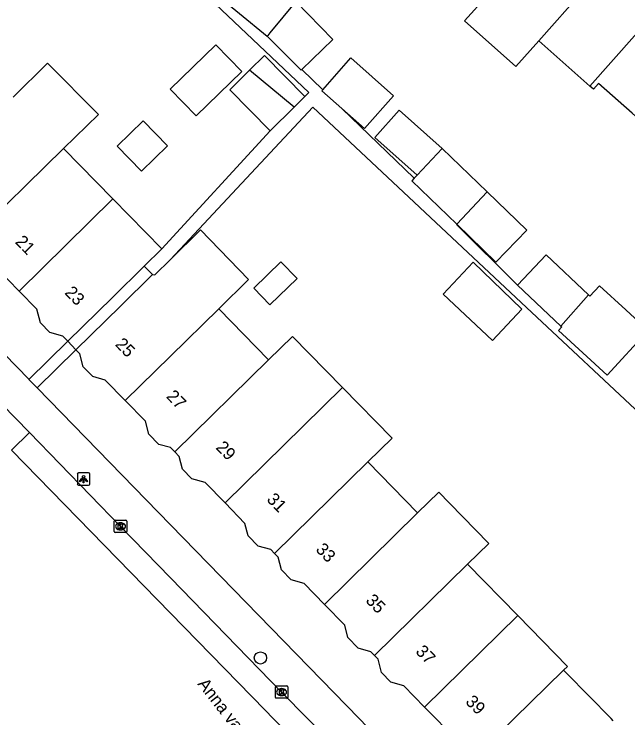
# Model space of a CAD drawing. Extents: x 159961 to 160856, y 382704 to 383353.
# Drawn here: x 160487.4 to 160536.7, y 382750 to 382806.5 of the extents above; entities that cross this region are included whole.
import ezdxf

# ---------------------------------------------------------------- set-up
doc = ezdxf.new("R2010")
doc.units = 0
for name, color, linetype in [('IMGEO_Boom', 7, 'Continuous'), ('IMGEO_Kolk', 7, 'Continuous'), ('IMGEO_Lichtpunt', 7, 'Continuous'), ('IMGEO_Openbare_ruimte_label', 7, 'Continuous'), ('IMGEO_Pand', 7, 'Continuous'), ('IMGEO_Pand_nummerreeks', 7, 'Continuous'), ('IMGEO_Pand_overbouw', 7, 'Continuous'), ('IMGEO_Pand_vergunning_verleend', 7, 'Continuous'), ('IMGEO_Parkeervlak_open', 7, 'Continuous'), ('IMGEO_Rijbaan_lokaal_open', 7, 'Continuous'), ('IMGEO_Voetpad_open', 7, 'Continuous')]:
    doc.layers.add(name, color=color, linetype=linetype)

msp = doc.modelspace()

# ---------------------------------------------------------------- linework, layer by layer
at = {"layer": 'IMGEO_Boom'}
msp.add_circle((160507.221, 382754.86), 0.489, dxfattribs=at)
at = {"layer": 'IMGEO_Kolk'}
for p, q in [((160495.491, 382764.993), (160495.491, 382765.845)), ((160495.566, 382765.919), (160496.418, 382765.919)), ((160495.979, 382765.699), (160496.004, 382765.699)), ((160496.492, 382765.845), (160496.492, 382764.993)), ((160496.002, 382765.139), (160495.977, 382765.139)), ((160496.418, 382764.919), (160495.566, 382764.919)), ((160508.499, 382752.621), (160509.351, 382752.621)), ((160508.424, 382751.695), (160508.424, 382752.547)), ((160508.912, 382752.401), (160508.937, 382752.401)), ((160509.425, 382752.547), (160509.425, 382751.695)), ((160509.351, 382751.621), (160508.499, 382751.621)), ((160508.935, 382751.841), (160508.91, 382751.841))]:
    msp.add_line(p, q, dxfattribs=at)
for points in [[(160495.491, 382764.993), (160495.491, 382765.845)], [(160495.566, 382765.919), (160496.418, 382765.919)], [(160495.812, 382765.619), (160495.935, 382765.619), (160495.935, 382765.468), (160496.065, 382765.619), (160496.229, 382765.619), (160496.083, 382765.468), (160496.236, 382765.219), (160496.084, 382765.219), (160495.999, 382765.383), (160495.935, 382765.316), (160495.935, 382765.219), (160495.812, 382765.219), (160495.812, 382765.619)], [(160496.492, 382765.845), (160496.492, 382764.993)], [(160496.418, 382764.919), (160495.566, 382764.919)], [(160508.499, 382752.621), (160509.351, 382752.621)], [(160508.424, 382751.695), (160508.424, 382752.547)], [(160508.745, 382752.321), (160508.868, 382752.321), (160508.868, 382752.17), (160508.998, 382752.321), (160509.162, 382752.321), (160509.016, 382752.17), (160509.169, 382751.921), (160509.017, 382751.921), (160508.932, 382752.085), (160508.868, 382752.018), (160508.868, 382751.921), (160508.745, 382751.921), (160508.745, 382752.321)], [(160509.425, 382752.547), (160509.425, 382751.695)], [(160509.351, 382751.621), (160508.499, 382751.621)]]:
    msp.add_lwpolyline(points, dxfattribs=at)
for centre, start, end in [((160495.568, 382765.843), 91.552, 178.448), ((160495.568, 382765.843), 91.552, 178.448), ((160496.416, 382765.843), 1.552, 88.448), ((160496.416, 382765.843), 1.552, 88.448), ((160495.568, 382764.995), 181.552, 268.448), ((160495.568, 382764.995), 181.552, 268.448), ((160496.416, 382764.995), 271.552, 358.448), ((160496.416, 382764.995), 271.552, 358.448), ((160508.501, 382752.545), 91.552, 178.448), ((160508.501, 382752.545), 91.552, 178.448), ((160509.349, 382752.545), 1.552, 88.448), ((160509.349, 382752.545), 1.552, 88.448), ((160508.501, 382751.697), 181.552, 268.448), ((160508.501, 382751.697), 181.552, 268.448), ((160509.349, 382751.697), 271.552, 358.448), ((160509.349, 382751.697), 271.552, 358.448)]:
    msp.add_arc(centre, 0.0765, start, end, dxfattribs=at)
for centre, major_axis, ratio, start_param, end_param in [((160495.978, 382765.419), (-0.387, 0.002), 0.722429, 4.712389, 7.853982), ((160496.003, 382765.419), (-0.39, 0.002), 0.717154, 1.570796, 4.712389), ((160508.911, 382752.121), (-0.387, 0.002), 0.722429, 4.712389, 7.853982), ((160508.936, 382752.121), (-0.39, 0.002), 0.717154, 1.570796, 4.712389)]:
    msp.add_ellipse(centre, major_axis=major_axis, ratio=ratio, start_param=start_param, end_param=end_param, dxfattribs=at)
at = {"layer": 'IMGEO_Lichtpunt'}
for p, q in [((160492.521, 382769.612), (160492.521, 382768.805)), ((160492.521, 382769.612), (160492.521, 382768.805)), ((160493.423, 382769.707), (160492.615, 382769.707)), ((160493.423, 382769.707), (160492.615, 382769.707)), ((160493.517, 382768.805), (160493.517, 382769.612)), ((160493.517, 382768.805), (160493.517, 382769.612)), ((160492.615, 382768.711), (160493.423, 382768.711)), ((160492.615, 382768.711), (160493.423, 382768.711))]:
    msp.add_line(p, q, dxfattribs=at)
for points in [[(160492.895, 382769.276), (160492.934, 382769.248), (160492.746, 382768.986), (160492.708, 382769.013), (160492.895, 382769.276)], [(160492.997, 382769.228), (160493.044, 382769.228), (160493.044, 382768.906), (160492.997, 382768.906), (160492.997, 382769.228)], [(160493.107, 382769.248), (160493.145, 382769.275), (160493.332, 382769.013), (160493.293, 382768.985), (160493.107, 382769.248)]]:
    msp.add_lwpolyline(points, dxfattribs=at)
msp.add_circle((160493.02, 382769.41), 0.0994, dxfattribs=at)
for centre, start, end in [((160492.615, 382769.612), 90, 180), ((160492.615, 382769.612), 90, 180), ((160493.423, 382769.612), 0, 90), ((160493.423, 382769.612), 0, 90), ((160492.615, 382768.805), 180, 270), ((160492.615, 382768.805), 180, 270), ((160493.423, 382768.805), 270, 0), ((160493.423, 382768.805), 270, 360)]:
    msp.add_arc(centre, 0.0946, start, end, dxfattribs=at)
at = {"layer": 'IMGEO_Pand'}
for points in [[(160536.685, 382812.415), (160529.568, 382804.384)], [(160505.639, 382811.202), (160503.334, 382808.42), (160507.76, 382804.752)], [(160533.677, 382800.738), (160541.066, 382809.075)], [(160529.568, 382804.384), (160527.729, 382802.312), (160523.607, 382805.971), (160525.446, 382808.042)], [(160510.065, 382807.533), (160507.978, 382805.015), (160507.807, 382804.808), (160507.76, 382804.752)], [(160510.065, 382807.533), (160513.033, 382804.47), (160510.546, 382802.061)], [(160507.76, 382804.752), (160510.506, 382802.022), (160510.546, 382802.061)], [(160533.677, 382800.738), (160529.568, 382804.384)], [(160506.347, 382802.022), (160507.538, 382803.196), (160510.788, 382799.903)], [(160512.226, 382800.439), (160514.495, 382802.994), (160517.919, 382799.955), (160515.591, 382797.332), (160513.763, 382798.954)], [(160491.414, 382795.728), (160494.212, 382798.466), (160490.119, 382802.592), (160487.361, 382799.856)], [(160508.007, 382797.158), (160504.757, 382800.452), (160506.347, 382802.022)], [(160509.928, 382799.054), (160506.347, 382802.022)], [(160538.092, 382797.662), (160537.076, 382798.56), (160534.376, 382800.948), (160533.964, 382800.483), (160533.677, 382800.738)], [(160512.226, 382800.439), (160512.166, 382800.371), (160513.763, 382798.954)], [(160510.788, 382799.903), (160509.928, 382799.054)], [(160509.928, 382799.054), (160508.007, 382797.158)], [(160519.802, 382793.593), (160516.405, 382796.609), (160518.353, 382798.803), (160521.805, 382795.739)], [(160495.731, 382795.913), (160497.676, 382793.926), (160499.749, 382795.955), (160497.804, 382797.942), (160495.731, 382795.913)], [(160483.865, 382788.339), (160491.414, 382795.728)], [(160491.414, 382795.728), (160495.374, 382791.695)], [(160521.805, 382795.739), (160519.802, 382793.593)], [(160521.805, 382795.739), (160525.42, 382792.26)], [(160519.571, 382793.345), (160519.381, 382793.141), (160522.992, 382789.656)], [(160519.571, 382793.345), (160519.802, 382793.593)], [(160525.42, 382792.26), (160528.607, 382789.185), (160526.135, 382786.623), (160522.992, 382789.656)], [(160522.992, 382789.656), (160525.42, 382792.26)], [(160495.374, 382791.695), (160487.854, 382784.285)], [(160495.374, 382791.695), (160499.315, 382787.681)], [(160500, 382786.837), (160502.399, 382789.196), (160506.273, 382785.228), (160503.872, 382782.871)], [(160487.854, 382784.285), (160486.054, 382786.118), (160484.995, 382786.412), (160484.252, 382787.169), (160483.98, 382788.222), (160483.865, 382788.339)], [(160499.315, 382787.681), (160497.896, 382786.288), (160495.335, 382783.773), (160491.767, 382780.269)], [(160527.865, 382784.756), (160530.158, 382787.195), (160533.574, 382783.983)], [(160492.411, 382779.59), (160495.979, 382783.094), (160498.552, 382785.62), (160498.739, 382785.597), (160500, 382786.837)], [(160506.685, 382784.535), (160507.991, 382783.197), (160510.161, 382785.315), (160508.856, 382786.652), (160506.685, 382784.535)], [(160524.305, 382786.622), (160521.892, 382784.054), (160525.846, 382780.338), (160528.208, 382782.851), (160524.305, 382786.622)], [(160491.767, 382780.269), (160491.369, 382780.675), (160490.3, 382780.971), (160489.551, 382781.734), (160489.264, 382782.849), (160487.854, 382784.285)], [(160531.353, 382781.477), (160527.865, 382784.756)], [(160533.574, 382783.983), (160533.682, 382783.882), (160534.453, 382784.722), (160536.563, 382782.787), (160538.361, 382781.137)], [(160533.574, 382783.983), (160531.353, 382781.477)], [(160503.872, 382782.871), (160500, 382779.07), (160496.373, 382775.509)], [(160507.875, 382778.768), (160503.872, 382782.871)], [(160531.353, 382781.477), (160531.419, 382781.415), (160531.15, 382781.123), (160535.058, 382777.537), (160538.361, 382781.137)], [(160513.819, 382776.55), (160509.793, 382780.651), (160507.875, 382778.768)], [(160496.373, 382775.509), (160494.755, 382777.157), (160493.759, 382777.434), (160492.999, 382778.208), (160492.725, 382779.271), (160492.411, 382779.59)], [(160507.875, 382778.768), (160500.355, 382771.385)], [(160504.39, 382767.293), (160513.819, 382776.55)], [(160515.847, 382770.598), (160517.79, 382772.505), (160513.819, 382776.55)], [(160500.355, 382771.385), (160500, 382771.734), (160499.057, 382771.995), (160498.263, 382772.804), (160497.99, 382773.862), (160496.373, 382775.509)], [(160504.39, 382767.293), (160502.796, 382768.928), (160501.719, 382769.231), (160500.975, 382769.994), (160500.711, 382771.035), (160500.355, 382771.385)], [(160508.354, 382763.242), (160515.847, 382770.598)], [(160519.846, 382766.5), (160515.847, 382770.598)], [(160523.857, 382762.389), (160525.559, 382764.05), (160522.418, 382767.27), (160521.543, 382768.167), (160519.846, 382766.5)], [(160508.354, 382763.242), (160508.055, 382763.548), (160507.033, 382763.836), (160506.24, 382764.65), (160505.984, 382765.657), (160504.39, 382767.293)], [(160512.369, 382759.159), (160519.846, 382766.5)], [(160512.369, 382759.159), (160510.745, 382760.826), (160509.697, 382761.121), (160508.91, 382761.928), (160508.655, 382762.933), (160508.354, 382763.242)], [(160523.857, 382762.389), (160516.391, 382755.06)], [(160527.886, 382758.26), (160523.857, 382762.389)], [(160516.391, 382755.06), (160516.099, 382755.36), (160515.084, 382755.646), (160514.243, 382756.509), (160513.993, 382757.493), (160512.369, 382759.159)], [(160520.408, 382750.918), (160527.886, 382758.26)], [(160531.571, 382753.889), (160531.867, 382754.18), (160527.886, 382758.26)], [(160520.408, 382750.918), (160518.741, 382752.633), (160517.703, 382752.925), (160516.954, 382753.694), (160516.683, 382754.761), (160516.391, 382755.06)], [(160524.112, 382746.566), (160527.609, 382750), (160531.571, 382753.889)], [(160535.556, 382749.815), (160535.375, 382750), (160531.806, 382753.649), (160531.571, 382753.889)], [(160524.112, 382746.566), (160522.266, 382748.46), (160522.077, 382749.201), (160521.3, 382750), (160520.408, 382750.918)]]:
    msp.add_lwpolyline(points, dxfattribs=at)
at = {"layer": 'IMGEO_Pand_overbouw'}
msp.add_lwpolyline([(160497.896, 382786.288), (160495.335, 382783.773), (160491.767, 382780.269), (160492.411, 382779.59), (160495.979, 382783.094), (160498.552, 382785.62)], close=True, dxfattribs=at)
at = {"layer": 'IMGEO_Pand_vergunning_verleend'}
msp.add_lwpolyline([(160503.636, 382804.052), (160505.728, 382801.902), (160502.073, 382798.345), (160499.981, 382800.495), (160503.636, 382804.052)], dxfattribs=at)
at = {"layer": 'IMGEO_Parkeervlak_open'}
msp.add_lwpolyline([(160488.688, 382772.946), (160487.248, 382771.543)], dxfattribs=at)
at = {"layer": 'IMGEO_Rijbaan_lokaal_open'}
msp.add_lwpolyline([(160522.782, 382735.158), (160508.257, 382750), (160507.609, 382750.662), (160500, 382758.465), (160487.248, 382771.543)], dxfattribs=at)
at = {"layer": 'IMGEO_Voetpad_open'}
for points in [[(160444.778, 382822.165), (160459.989, 382806.589), (160488.628, 382777.217), (160488.632, 382777.213)], [(160510.788, 382799.903), (160511.12, 382800.231), (160487.576, 382822.512)], [(160510.546, 382802.061), (160512.226, 382800.439)], [(160500, 382786.837), (160511.443, 382799.049), (160528.6, 382782.973), (160538.139, 382774.036), (160539.262, 382772.17), (160542.977, 382767.126), (160550.236, 382754.458), (160543.577, 382741.333)], [(160513.763, 382798.954), (160519.571, 382793.345)], [(160499.315, 382787.681), (160508.007, 382797.158)], [(160522.992, 382789.656), (160522.966, 382789.628), (160527.865, 382784.756)], [(160488.632, 382777.213), (160491.767, 382780.269)], [(160492.411, 382779.59), (160489.284, 382776.543)], [(160488.632, 382777.213), (160489.284, 382776.543)], [(160485.33, 382776.335), (160488.688, 382772.946)], [(160489.284, 382776.543), (160500, 382765.547), (160515.15, 382750), (160516.438, 382748.678), (160532.79, 382731.991), (160535.292, 382729.461)], [(160522.678, 382738.045), (160522.524, 382738.183), (160519.884, 382740.931), (160511.001, 382750), (160508.925, 382752.119), (160500, 382761.296), (160495.991, 382765.418), (160488.688, 382772.946)]]:
    msp.add_lwpolyline(points, dxfattribs=at)

# ---------------------------------------------------------------- texts
at = {"layer": 'IMGEO_Openbare_ruimte_label'}
msp.add_text('Anna van Engelandstraat', height=1, rotation=307.8097, dxfattribs=at).set_placement((160502.136, 382752.765))
at = {"layer": 'IMGEO_Pand_nummerreeks'}
for s, rotation, p in [('21', 314.3031, (160487.473, 382788.191)), ('23', 314.3031, (160491.447, 382784.119)), ('25', 314.3009, (160495.501, 382779.966)), ('27', 313.9964, (160499.604, 382775.792)), ('29', 314.4143, (160503.582, 382771.692)), ('31', 314.4143, (160507.671, 382767.518)), ('33', 314.4143, (160511.603, 382763.505)), ('35', 314.4155, (160515.613, 382759.411)), ('37', 314.4143, (160519.624, 382755.318)), ('39', 315.2806, (160523.627, 382751.279))]:
    msp.add_text(s, height=1, rotation=rotation, dxfattribs=at).set_placement(p)

doc.saveas('drawing.dxf')
